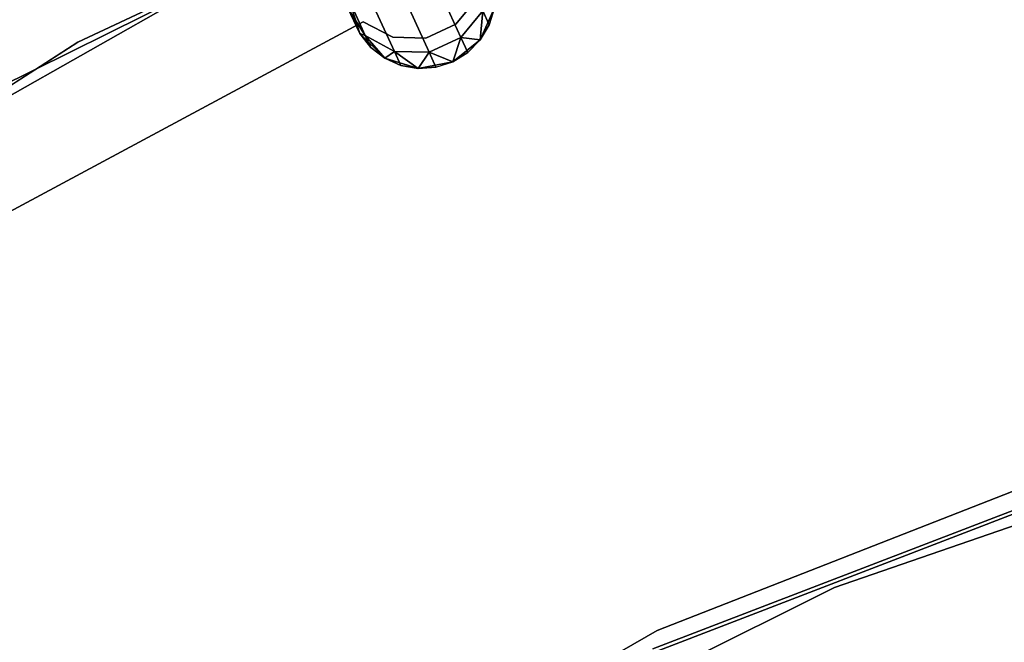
# Model space of a CAD drawing. Extents: x -91 to 91, y -91 to 262.
# Tile 333 of 480: x -31 to -17, y 46 to 55. Entities that reach past the tile are written whole.
import ezdxf

# ---------------------------------------------------------------- set-up
doc = ezdxf.new("R2010")
doc.units = 0
doc.header["$LTSCALE"] = 25.4
doc.layers.get('0').update_dxf_attribs({"linetype": 'CONTINUOUS'})

# ---------------------------------------------------------------- blocks, each defined once
blk = doc.blocks.new('ETE0_STL_1')
at = {"color": 0}
for p, q in [((-29.948, 54.288, 330.508), (-22.605, 57.732, 330.508)), ((-22.605, 57.732, 321.008), (-29.948, 54.288, 321.008)), ((-22.605, 57.732, 321.008), (-29.948, 54.288, 321.008)), ((-29.948, 54.288, 330.508), (-22.605, 57.732, 330.508)), ((-23.867, 57.222, 159.5), (-31.132, 53.617, 159.5)), ((-31.132, 53.617, 169), (-23.867, 57.222, 169)), ((-31.132, 53.617, 169), (-23.867, 57.222, 169)), ((-23.867, 57.222, 159.5), (-31.132, 53.617, 159.5)), ((-26.947, 55.782, 327.508), (-33.998, 51.788, 327.508)), ((-33.998, 51.788, 328.508), (-26.947, 55.782, 328.508)), ((-26.947, 55.782, 327.508), (-33.998, 51.788, 327.508)), ((-33.998, 51.788, 328.508), (-26.947, 55.782, 328.508)), ((-24.723, 54.351, 320.871), (-24.992, 54.936, 319.907)), ((-24.723, 54.351, 320.871), (-24.992, 54.936, 319.907)), ((-24.992, 54.936, 170.108), (-24.723, 54.351, 169.145)), ((-24.992, 54.936, 170.108), (-24.723, 54.351, 169.145)), ((-26.25, 54.859, 327.508), (-26.104, 54.404, 327.508)), ((-26.104, 54.404, 163.508), (-26.25, 54.859, 163.508)), ((-26.25, 54.859, 327.508), (-26.104, 54.404, 327.508)), ((-26.104, 54.404, 163.508), (-26.25, 54.859, 163.508)), ((-26.028, 54.378, 321.107), (-26.241, 54.842, 320.343)), ((-26.028, 54.378, 321.107), (-26.241, 54.842, 320.343)), ((-26.241, 54.842, 169.673), (-26.028, 54.378, 168.909)), ((-26.241, 54.842, 169.673), (-26.028, 54.378, 168.909)), ((-24.791, 54.532, 164.508), (-24.505, 54.883, 164.508)), ((-24.505, 54.883, 162.508), (-24.791, 54.532, 162.508)), ((-24.505, 54.883, 162.508), (-24.791, 54.532, 162.508)), ((-24.791, 54.532, 164.508), (-24.505, 54.883, 164.508)), ((-26.104, 54.404, 322.008), (-26.264, 54.753, 321.288)), ((-26.104, 54.404, 322.008), (-26.264, 54.753, 321.288)), ((-26.264, 54.753, 321.288), (-26.028, 54.378, 321.107)), ((-26.264, 54.753, 321.288), (-26.028, 54.378, 321.107)), ((-26.028, 54.378, 168.909), (-26.264, 54.753, 168.727)), ((-26.264, 54.753, 168.727), (-26.104, 54.404, 168.008)), ((-26.264, 54.753, 168.727), (-26.104, 54.404, 168.008)), ((-26.028, 54.378, 168.909), (-26.264, 54.753, 168.727)), ((-25.629, 54.161, 320.956), (-25.878, 54.702, 320.064)), ((-25.629, 54.161, 320.956), (-25.878, 54.702, 320.064)), ((-25.878, 54.702, 169.951), (-25.629, 54.161, 169.059)), ((-25.878, 54.702, 169.951), (-25.629, 54.161, 169.059)), ((-25.158, 54.151, 320.871), (-25.427, 54.736, 319.907)), ((-25.158, 54.151, 320.871), (-25.427, 54.736, 319.907)), ((-25.427, 54.736, 170.108), (-25.158, 54.151, 169.145)), ((-25.427, 54.736, 170.108), (-25.158, 54.151, 169.145)), ((-24.723, 54.351, 320.871), (-24.424, 54.714, 320.956)), ((-24.723, 54.351, 320.871), (-24.424, 54.714, 320.956)), ((-24.424, 54.714, 169.059), (-24.723, 54.351, 169.145)), ((-24.424, 54.714, 169.059), (-24.723, 54.351, 169.145)), ((-24.46, 54.317, 327.508), (-24.267, 54.755, 327.508)), ((-24.267, 54.755, 163.508), (-24.46, 54.317, 163.508)), ((-24.46, 54.317, 327.508), (-24.267, 54.755, 327.508)), ((-24.267, 54.755, 163.508), (-24.46, 54.317, 163.508)), ((-24.46, 54.317, 322.008), (-24.424, 54.714, 320.956)), ((-24.46, 54.317, 322.008), (-24.424, 54.714, 320.956)), ((-24.424, 54.714, 169.059), (-24.46, 54.317, 168.008)), ((-24.424, 54.714, 169.059), (-24.46, 54.317, 168.008)), ((-24.337, 54.524, 322.008), (-24.424, 54.714, 320.956)), ((-24.337, 54.524, 322.008), (-24.424, 54.714, 320.956)), ((-24.424, 54.714, 169.059), (-24.337, 54.524, 168.008)), ((-24.424, 54.714, 169.059), (-24.337, 54.524, 168.008)), ((-24.337, 54.524, 322.008), (-24.267, 54.755, 327.508)), ((-24.337, 54.524, 322.008), (-24.267, 54.755, 322.008)), ((-24.337, 54.524, 322.008), (-24.267, 54.755, 327.508)), ((-24.337, 54.524, 322.008), (-24.267, 54.755, 322.008)), ((-24.337, 54.524, 168.008), (-24.267, 54.755, 168.008)), ((-24.267, 54.755, 163.508), (-24.337, 54.524, 168.008)), ((-24.337, 54.524, 168.008), (-24.267, 54.755, 168.008)), ((-24.267, 54.755, 163.508), (-24.337, 54.524, 168.008)), ((-31.015, 51.906, 164.508), (-26.055, 54.565, 164.508)), ((-26.055, 54.565, 162.508), (-31.015, 51.906, 162.508)), ((-26.055, 54.565, 162.508), (-31.015, 51.906, 162.508)), ((-31.015, 51.906, 164.508), (-26.055, 54.565, 164.508)), ((-26.204, 54.623, 322.008), (-26.104, 54.404, 327.508)), ((-26.204, 54.623, 322.008), (-26.104, 54.404, 327.508)), ((-26.104, 54.404, 163.508), (-26.204, 54.623, 168.008)), ((-26.104, 54.404, 163.508), (-26.204, 54.623, 168.008)), ((-26.055, 54.565, 164.508), (-26.055, 54.565, 162.508)), ((-26.055, 54.565, 164.508), (-26.055, 54.565, 162.508)), ((-26.055, 54.565, 164.508), (-25.654, 54.355, 164.508)), ((-25.654, 54.355, 162.508), (-26.055, 54.565, 162.508)), ((-25.654, 54.355, 162.508), (-26.055, 54.565, 162.508)), ((-26.055, 54.565, 164.508), (-25.654, 54.355, 164.508)), ((-25.202, 54.343, 164.508), (-24.791, 54.532, 164.508)), ((-24.791, 54.532, 162.508), (-25.202, 54.343, 162.508)), ((-24.791, 54.532, 162.508), (-25.202, 54.343, 162.508)), ((-25.202, 54.343, 164.508), (-24.791, 54.532, 164.508)), ((-24.791, 54.532, 164.508), (-24.791, 54.532, 162.508)), ((-24.791, 54.532, 164.508), (-24.791, 54.532, 162.508)), ((-26.104, 54.404, 327.508), (-25.763, 54.068, 327.508)), ((-25.763, 54.068, 163.508), (-26.104, 54.404, 163.508)), ((-26.104, 54.404, 322.008), (-26.104, 54.404, 327.508)), ((-26.104, 54.404, 322.008), (-26.104, 54.404, 327.508)), ((-26.104, 54.404, 322.008), (-25.953, 54.215, 322.008)), ((-25.953, 54.215, 322.008), (-26.104, 54.404, 327.508)), ((-25.953, 54.215, 322.008), (-26.104, 54.404, 327.508)), ((-26.104, 54.404, 327.508), (-25.763, 54.068, 327.508)), ((-26.104, 54.404, 322.008), (-25.953, 54.215, 322.008)), ((-26.104, 54.404, 322.008), (-26.028, 54.378, 321.107)), ((-26.104, 54.404, 322.008), (-26.028, 54.378, 321.107)), ((-26.028, 54.378, 168.909), (-26.104, 54.404, 168.008)), ((-26.104, 54.404, 168.008), (-25.953, 54.215, 168.008)), ((-26.028, 54.378, 168.909), (-26.104, 54.404, 168.008)), ((-26.104, 54.404, 168.008), (-26.104, 54.404, 163.508)), ((-25.953, 54.215, 168.008), (-26.104, 54.404, 163.508)), ((-25.763, 54.068, 163.508), (-26.104, 54.404, 163.508)), ((-25.953, 54.215, 168.008), (-26.104, 54.404, 163.508)), ((-26.104, 54.404, 168.008), (-25.953, 54.215, 168.008)), ((-26.104, 54.404, 168.008), (-26.104, 54.404, 163.508)), ((-24.46, 54.317, 322.008), (-24.337, 54.524, 322.008)), ((-24.337, 54.524, 322.008), (-24.46, 54.317, 327.508)), ((-24.337, 54.524, 322.008), (-24.46, 54.317, 327.508)), ((-24.46, 54.317, 322.008), (-24.337, 54.524, 322.008)), ((-24.46, 54.317, 168.008), (-24.337, 54.524, 168.008)), ((-24.337, 54.524, 168.008), (-24.46, 54.317, 163.508)), ((-24.337, 54.524, 168.008), (-24.46, 54.317, 163.508)), ((-24.46, 54.317, 168.008), (-24.337, 54.524, 168.008)), ((-36.777, 49.914, 330.508), (-29.948, 54.288, 330.508)), ((-29.948, 54.288, 321.008), (-36.777, 49.914, 321.008)), ((-29.948, 54.288, 321.008), (-36.777, 49.914, 321.008)), ((-36.777, 49.914, 330.508), (-29.948, 54.288, 330.508)), ((-29.948, 54.288, 321.008), (-29.948, 54.288, 330.508)), ((-29.948, 54.288, 321.008), (-29.948, 54.288, 330.508)), ((-25.763, 54.068, 322.008), (-26.028, 54.378, 321.107)), ((-26.028, 54.378, 321.107), (-25.629, 54.161, 320.956)), ((-25.953, 54.215, 322.008), (-26.028, 54.378, 321.107)), ((-25.763, 54.068, 322.008), (-26.028, 54.378, 321.107)), ((-25.953, 54.215, 322.008), (-26.028, 54.378, 321.107)), ((-26.028, 54.378, 321.107), (-25.629, 54.161, 320.956)), ((-25.629, 54.161, 169.059), (-26.028, 54.378, 168.909)), ((-26.028, 54.378, 168.909), (-25.763, 54.068, 168.008)), ((-26.028, 54.378, 168.909), (-25.763, 54.068, 168.008)), ((-26.028, 54.378, 168.909), (-25.953, 54.215, 168.008)), ((-26.028, 54.378, 168.909), (-25.953, 54.215, 168.008)), ((-25.629, 54.161, 169.059), (-26.028, 54.378, 168.909)), ((-25.654, 54.355, 164.508), (-25.654, 54.355, 162.508)), ((-25.654, 54.355, 164.508), (-25.654, 54.355, 162.508)), ((-25.654, 54.355, 164.508), (-25.202, 54.343, 164.508)), ((-25.202, 54.343, 162.508), (-25.654, 54.355, 162.508)), ((-25.202, 54.343, 162.508), (-25.654, 54.355, 162.508)), ((-25.654, 54.355, 164.508), (-25.202, 54.343, 164.508)), ((-25.202, 54.343, 164.508), (-25.202, 54.343, 162.508)), ((-25.202, 54.343, 164.508), (-25.202, 54.343, 162.508)), ((-25.158, 54.151, 320.871), (-24.723, 54.351, 320.871)), ((-25.158, 54.151, 320.871), (-24.723, 54.351, 320.871)), ((-24.723, 54.351, 169.145), (-25.158, 54.151, 169.145)), ((-24.723, 54.351, 169.145), (-25.158, 54.151, 169.145)), ((-24.834, 54.019, 322.008), (-24.723, 54.351, 320.871)), ((-24.834, 54.019, 322.008), (-24.723, 54.351, 320.871)), ((-24.723, 54.351, 169.145), (-24.834, 54.019, 168.008)), ((-24.723, 54.351, 169.145), (-24.834, 54.019, 168.008)), ((-24.834, 54.019, 327.508), (-24.46, 54.317, 327.508)), ((-24.46, 54.317, 163.508), (-24.834, 54.019, 163.508)), ((-24.834, 54.019, 327.508), (-24.46, 54.317, 327.508)), ((-24.46, 54.317, 163.508), (-24.834, 54.019, 163.508)), ((-24.46, 54.317, 322.008), (-24.723, 54.351, 320.871)), ((-24.629, 54.145, 322.008), (-24.723, 54.351, 320.871)), ((-24.46, 54.317, 322.008), (-24.723, 54.351, 320.871)), ((-24.629, 54.145, 322.008), (-24.723, 54.351, 320.871)), ((-24.723, 54.351, 169.145), (-24.46, 54.317, 168.008)), ((-24.723, 54.351, 169.145), (-24.46, 54.317, 168.008)), ((-24.723, 54.351, 169.145), (-24.629, 54.145, 168.008)), ((-24.723, 54.351, 169.145), (-24.629, 54.145, 168.008)), ((-24.629, 54.145, 322.008), (-24.46, 54.317, 327.508)), ((-24.629, 54.145, 322.008), (-24.46, 54.317, 322.008)), ((-24.629, 54.145, 322.008), (-24.46, 54.317, 327.508)), ((-24.629, 54.145, 322.008), (-24.46, 54.317, 322.008)), ((-24.629, 54.145, 168.008), (-24.46, 54.317, 168.008)), ((-24.46, 54.317, 163.508), (-24.629, 54.145, 168.008)), ((-24.629, 54.145, 168.008), (-24.46, 54.317, 168.008)), ((-24.46, 54.317, 163.508), (-24.629, 54.145, 168.008)), ((-24.46, 54.317, 322.008), (-24.46, 54.317, 327.508)), ((-24.46, 54.317, 322.008), (-24.46, 54.317, 327.508)), ((-24.46, 54.317, 168.008), (-24.46, 54.317, 163.508)), ((-24.46, 54.317, 168.008), (-24.46, 54.317, 163.508)), ((-25.953, 54.215, 322.008), (-25.763, 54.068, 327.508)), ((-25.953, 54.215, 322.008), (-25.763, 54.068, 322.008)), ((-25.953, 54.215, 322.008), (-25.763, 54.068, 327.508)), ((-25.953, 54.215, 322.008), (-25.763, 54.068, 322.008)), ((-25.953, 54.215, 168.008), (-25.763, 54.068, 168.008)), ((-25.763, 54.068, 163.508), (-25.953, 54.215, 168.008)), ((-25.953, 54.215, 168.008), (-25.763, 54.068, 168.008)), ((-25.763, 54.068, 163.508), (-25.953, 54.215, 168.008)), ((-25.763, 54.068, 322.008), (-25.629, 54.161, 320.956)), ((-25.763, 54.068, 322.008), (-25.629, 54.161, 320.956)), ((-25.629, 54.161, 169.059), (-25.763, 54.068, 168.008)), ((-25.629, 54.161, 169.059), (-25.763, 54.068, 168.008)), ((-25.305, 53.929, 322.008), (-25.629, 54.161, 320.956)), ((-25.629, 54.161, 320.956), (-25.158, 54.151, 320.871)), ((-25.542, 53.971, 322.008), (-25.629, 54.161, 320.956)), ((-25.305, 53.929, 322.008), (-25.629, 54.161, 320.956)), ((-25.542, 53.971, 322.008), (-25.629, 54.161, 320.956)), ((-25.629, 54.161, 320.956), (-25.158, 54.151, 320.871)), ((-25.158, 54.151, 169.145), (-25.629, 54.161, 169.059)), ((-25.629, 54.161, 169.059), (-25.305, 53.929, 168.008)), ((-25.629, 54.161, 169.059), (-25.305, 53.929, 168.008)), ((-25.629, 54.161, 169.059), (-25.542, 53.971, 168.008)), ((-25.629, 54.161, 169.059), (-25.542, 53.971, 168.008)), ((-25.158, 54.151, 169.145), (-25.629, 54.161, 169.059)), ((-25.305, 53.929, 322.008), (-25.158, 54.151, 320.871)), ((-25.305, 53.929, 322.008), (-25.158, 54.151, 320.871)), ((-25.158, 54.151, 169.145), (-25.305, 53.929, 168.008)), ((-25.158, 54.151, 169.145), (-25.305, 53.929, 168.008)), ((-24.834, 54.019, 322.008), (-25.158, 54.151, 320.871)), ((-25.064, 53.945, 322.008), (-25.158, 54.151, 320.871)), ((-24.834, 54.019, 322.008), (-25.158, 54.151, 320.871)), ((-25.064, 53.945, 322.008), (-25.158, 54.151, 320.871)), ((-25.158, 54.151, 169.145), (-24.834, 54.019, 168.008)), ((-25.158, 54.151, 169.145), (-24.834, 54.019, 168.008)), ((-25.158, 54.151, 169.145), (-25.064, 53.945, 168.008)), ((-25.158, 54.151, 169.145), (-25.064, 53.945, 168.008)), ((-24.834, 54.019, 327.508), (-24.629, 54.145, 322.008)), ((-24.834, 54.019, 322.008), (-24.629, 54.145, 322.008)), ((-24.834, 54.019, 327.508), (-24.629, 54.145, 322.008)), ((-24.834, 54.019, 322.008), (-24.629, 54.145, 322.008)), ((-24.834, 54.019, 168.008), (-24.629, 54.145, 168.008)), ((-24.629, 54.145, 168.008), (-24.834, 54.019, 163.508)), ((-24.834, 54.019, 168.008), (-24.629, 54.145, 168.008)), ((-24.629, 54.145, 168.008), (-24.834, 54.019, 163.508)), ((-25.763, 54.068, 327.508), (-25.305, 53.929, 327.508)), ((-25.305, 53.929, 163.508), (-25.763, 54.068, 163.508)), ((-25.763, 54.068, 322.008), (-25.763, 54.068, 327.508)), ((-25.763, 54.068, 322.008), (-25.763, 54.068, 327.508)), ((-25.763, 54.068, 322.008), (-25.542, 53.971, 322.008)), ((-25.542, 53.971, 322.008), (-25.763, 54.068, 327.508)), ((-25.542, 53.971, 322.008), (-25.763, 54.068, 327.508)), ((-25.763, 54.068, 327.508), (-25.305, 53.929, 327.508)), ((-25.763, 54.068, 322.008), (-25.542, 53.971, 322.008)), ((-25.763, 54.068, 168.008), (-25.542, 53.971, 168.008)), ((-25.542, 53.971, 168.008), (-25.763, 54.068, 163.508)), ((-25.305, 53.929, 163.508), (-25.763, 54.068, 163.508)), ((-25.542, 53.971, 168.008), (-25.763, 54.068, 163.508)), ((-25.763, 54.068, 168.008), (-25.542, 53.971, 168.008)), ((-25.763, 54.068, 168.008), (-25.763, 54.068, 163.508)), ((-25.763, 54.068, 168.008), (-25.763, 54.068, 163.508)), ((-25.305, 53.929, 327.508), (-24.834, 54.019, 327.508)), ((-24.834, 54.019, 163.508), (-25.305, 53.929, 163.508)), ((-25.305, 53.929, 327.508), (-24.834, 54.019, 327.508)), ((-24.834, 54.019, 163.508), (-25.305, 53.929, 163.508)), ((-25.064, 53.945, 322.008), (-24.834, 54.019, 327.508)), ((-25.064, 53.945, 322.008), (-24.834, 54.019, 327.508)), ((-25.064, 53.945, 322.008), (-24.834, 54.019, 322.008)), ((-25.064, 53.945, 322.008), (-24.834, 54.019, 322.008)), ((-25.064, 53.945, 168.008), (-24.834, 54.019, 168.008)), ((-25.064, 53.945, 168.008), (-24.834, 54.019, 168.008)), ((-25.064, 53.945, 168.008), (-24.834, 54.019, 163.508)), ((-25.064, 53.945, 168.008), (-24.834, 54.019, 163.508)), ((-24.834, 54.019, 322.008), (-24.834, 54.019, 327.508)), ((-24.834, 54.019, 322.008), (-24.834, 54.019, 327.508)), ((-24.834, 54.019, 168.008), (-24.834, 54.019, 163.508)), ((-24.834, 54.019, 168.008), (-24.834, 54.019, 163.508)), ((-25.542, 53.971, 322.008), (-25.305, 53.929, 327.508)), ((-25.542, 53.971, 322.008), (-25.305, 53.929, 322.008)), ((-25.542, 53.971, 322.008), (-25.305, 53.929, 327.508)), ((-25.542, 53.971, 322.008), (-25.305, 53.929, 322.008)), ((-25.542, 53.971, 168.008), (-25.305, 53.929, 168.008)), ((-25.305, 53.929, 163.508), (-25.542, 53.971, 168.008)), ((-25.542, 53.971, 168.008), (-25.305, 53.929, 168.008)), ((-25.305, 53.929, 163.508), (-25.542, 53.971, 168.008)), ((-25.305, 53.929, 322.008), (-25.064, 53.945, 322.008)), ((-25.064, 53.945, 322.008), (-25.305, 53.929, 327.508)), ((-25.064, 53.945, 322.008), (-25.305, 53.929, 327.508)), ((-25.305, 53.929, 322.008), (-25.064, 53.945, 322.008)), ((-25.305, 53.929, 168.008), (-25.064, 53.945, 168.008)), ((-25.064, 53.945, 168.008), (-25.305, 53.929, 163.508)), ((-25.064, 53.945, 168.008), (-25.305, 53.929, 163.508)), ((-25.305, 53.929, 168.008), (-25.064, 53.945, 168.008)), ((-25.305, 53.929, 322.008), (-25.305, 53.929, 327.508)), ((-25.305, 53.929, 322.008), (-25.305, 53.929, 327.508)), ((-25.305, 53.929, 168.008), (-25.305, 53.929, 163.508)), ((-25.305, 53.929, 168.008), (-25.305, 53.929, 163.508)), ((-14.438, 48.966, 327.508), (-22.106, 46.016, 327.508)), ((-22.106, 46.016, 160.508), (-14.438, 48.966, 160.508)), ((-14.438, 48.966, 327.508), (-22.106, 46.016, 327.508)), ((-22.106, 46.016, 160.508), (-14.438, 48.966, 160.508)), ((-22.084, 45.971, 327.508), (-14.424, 48.918, 327.508)), ((-14.424, 48.918, 160.508), (-22.084, 45.971, 160.508)), ((-14.424, 48.918, 160.508), (-22.084, 45.971, 160.508)), ((-22.084, 45.971, 327.508), (-14.424, 48.918, 327.508)), ((-15.237, 48.933, 162.508), (-22.045, 46.266, 162.508)), ((-22.045, 46.266, 164.508), (-15.237, 48.933, 164.508)), ((-22.045, 46.266, 164.508), (-15.237, 48.933, 164.508)), ((-15.237, 48.933, 162.508), (-22.045, 46.266, 162.508)), ((-13.347, 49.015, 327.508), (-19.63, 46.854, 327.508)), ((-19.63, 46.854, 321.008), (-13.347, 49.015, 321.008)), ((-13.347, 49.015, 327.508), (-19.63, 46.854, 327.508)), ((-19.63, 46.854, 321.008), (-13.347, 49.015, 321.008)), ((-19.63, 46.854, 327.508), (-25.578, 43.891, 327.508)), ((-25.578, 43.891, 321.008), (-19.63, 46.854, 321.008)), ((-19.63, 46.854, 327.508), (-25.578, 43.891, 327.508)), ((-25.578, 43.891, 321.008), (-19.63, 46.854, 321.008)), ((-19.63, 46.854, 327.508), (-19.63, 46.854, 321.008)), ((-19.63, 46.854, 327.508), (-19.63, 46.854, 321.008)), ((-22.045, 46.266, 162.508), (-28.405, 42.658, 162.508)), ((-28.405, 42.658, 164.508), (-22.045, 46.266, 164.508)), ((-28.405, 42.658, 164.508), (-22.045, 46.266, 164.508)), ((-22.045, 46.266, 162.508), (-28.405, 42.658, 162.508)), ((-22.045, 46.266, 164.508), (-22.045, 46.266, 162.508)), ((-22.045, 46.266, 164.508), (-22.045, 46.266, 162.508))]:
    blk.add_line(p, q, dxfattribs=at)

msp = doc.modelspace()

# ---------------------------------------------------------------- block references
at = {"color": 253}
msp.add_blockref('ETE0_STL_1', (0, 0), dxfattribs=at)

doc.saveas('drawing.dxf')
